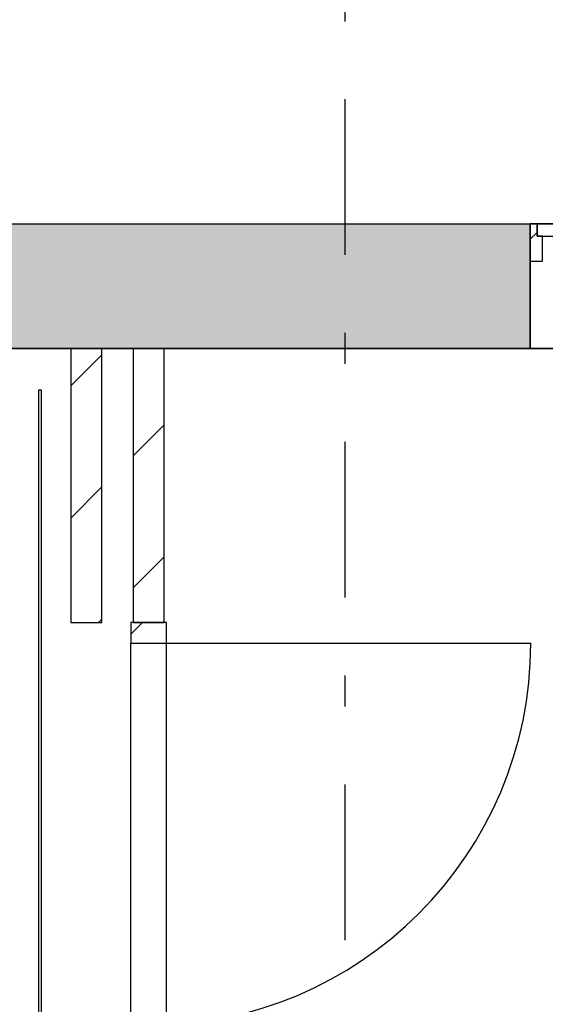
# Model space of a CAD drawing. Extents: x 2 to 87, y -108 to 11.
# Tile 336 of 352: x 46.68 to 48.37, y -12.41 to -9.25. Entities that reach past the tile are written whole.
import ezdxf

# ---------------------------------------------------------------- set-up
doc = ezdxf.new("R2010")
doc.units = 0
doc.header["$MEASUREMENT"] = 0
doc.linetypes.add('DASHDOT', pattern=[1, 0.5, -0.25, 0, -0.25])
doc.linetypes.add('DOT', pattern=[0.25, 0, -0.25])
for name, color, linetype in [('18', 7, 'CONTINUOUS'), ('2', 7, 'CONTINUOUS'), ('25', 7, 'CONTINUOUS'), ('3', 7, 'CONTINUOUS'), ('30', 7, 'CONTINUOUS'), ('5', 7, 'CONTINUOUS'), ('6', 7, 'CONTINUOUS'), ('8', 7, 'CONTINUOUS')]:
    doc.layers.add(name, color=color, linetype=linetype)

msp = doc.modelspace()

# ---------------------------------------------------------------- linework, layer by layer
at = {"layer": '18', "color": 1, "linetype": 'DOT'}
msp.add_lwpolyline([(48.3226, -10.3075), (48.3226, -9.9075), (49.5226, -9.9075), (49.5226, -10.3075)], close=True, dxfattribs=at)
at = {"layer": '2', "color": 62, "linetype": 'Continuous'}
for p, q in [((29.5606, -9.9075), (48.3226, -9.9075)), ((48.3226, -10.3075), (48.3226, -9.9075)), ((49.6276, -10.3075), (33.3276, -10.3075)), ((46.7439, -10.4418), (46.7439, -15.0075)), ((46.7539, -10.4418), (46.7439, -10.4418)), ((46.7539, -14.9975), (46.7539, -10.4418))]:
    msp.add_line(p, q, dxfattribs=at)
at = {"layer": '25', "color": 62, "linetype": 'Continuous'}
for p, q in [((39.4363, -9.9075), (48.3226, -9.9075)), ((48.3226, -9.9075), (48.3226, -9.9797)), ((48.3226, -9.9797), (48.3226, -10.3075)), ((39.4363, -10.3075), (46.9476, -10.3075)), ((46.8476, -10.4281), (46.9476, -10.3281)), ((46.9476, -10.3075), (47.0476, -10.3075)), ((47.0476, -10.3075), (48.3226, -10.3075)), ((47.0476, -10.6524), (47.1476, -10.5524)), ((46.8476, -10.8524), (46.9476, -10.7524)), ((47.0476, -11.0766), (47.1476, -10.9766)), ((46.9367, -11.1875), (46.9476, -11.1766))]:
    msp.add_line(p, q, dxfattribs=at)
for points in [[(39.4363, -9.9075), (39.4363, -9.9075), (48.3226, -9.9075)], [(39.4363, -9.9075), (39.4363, -9.9797), (48.3226, -9.9797)], [(39.4363, -9.9075), (48.3226, -9.9075), (48.3226, -9.9797)], [(39.4363, -9.9797), (39.4363, -10.3075), (48.3226, -10.3075)], [(39.4363, -9.9797), (48.3226, -9.9797), (48.3226, -10.3075)], [(39.4363, -10.3075), (39.4363, -10.3075), (46.9476, -10.3075)], [(46.9476, -10.3075), (46.9476, -10.3075), (47.0476, -10.3075)], [(47.0476, -10.3075), (47.0476, -10.3075), (48.3226, -10.3075)]]:
    msp.add_solid(points, dxfattribs=at)
at = {"layer": '3', "color": 62, "linetype": 'Continuous'}
for p, q in [((47.0406, -11.2251), (47.0782, -11.1875)), ((47.0406, -11.1875), (47.0406, -11.2545)), ((47.1546, -11.1875), (47.0406, -11.1875)), ((47.1546, -11.2545), (47.1546, -11.1875)), ((47.0406, -13.7083), (47.0406, -11.2545)), ((47.0406, -11.2545), (47.1546, -11.2545)), ((47.1546, -13.7083), (47.1546, -11.2545))]:
    msp.add_line(p, q, dxfattribs=at)
at = {"layer": '30', "color": 62, "linetype": 'Continuous'}
for p, q in [((48.3446, -9.9075), (48.3226, -9.9075)), ((48.3446, -9.9475), (48.3446, -9.9075)), ((48.3626, -9.9475), (48.3446, -9.9475)), ((48.3626, -10.0275), (48.3626, -9.9475)), ((48.3226, -10.0275), (48.3626, -10.0275))]:
    msp.add_line(p, q, dxfattribs=at)
at = {"layer": '5', "color": 7, "linetype": 'DASHDOT'}
for p, q in [((47.7276, -7.3075), (47.7276, -96.5075)), ((7.5276, -10.3075), (52.6276, -10.3075))]:
    msp.add_line(p, q, dxfattribs=at)
at = {"layer": '6', "color": 62, "linetype": 'Continuous'}
for p, q in [((46.8476, -10.3075), (46.8476, -11.1875)), ((46.9476, -11.1875), (46.9476, -10.3075)), ((47.0476, -10.3075), (47.0476, -11.1875)), ((47.1476, -11.1875), (47.1476, -10.3075)), ((46.8476, -11.1875), (46.9476, -11.1875)), ((47.0476, -11.1875), (47.1476, -11.1875))]:
    msp.add_line(p, q, dxfattribs=at)
at = {"layer": '8', "color": 62, "linetype": 'Continuous'}
for p, q in [((49.5006, -9.9075), (48.3446, -9.9075)), ((48.3446, -9.9075), (48.3446, -9.9475)), ((48.3226, -9.9572), (48.3446, -9.9352)), ((48.3446, -9.9475), (49.5006, -9.9475)), ((47.0976, -11.2545), (48.3245, -11.2545))]:
    msp.add_line(p, q, dxfattribs=at)
msp.add_arc((47.0976, -11.2545), 1.2269, 270, 360, dxfattribs=at)

doc.saveas('drawing.dxf')
